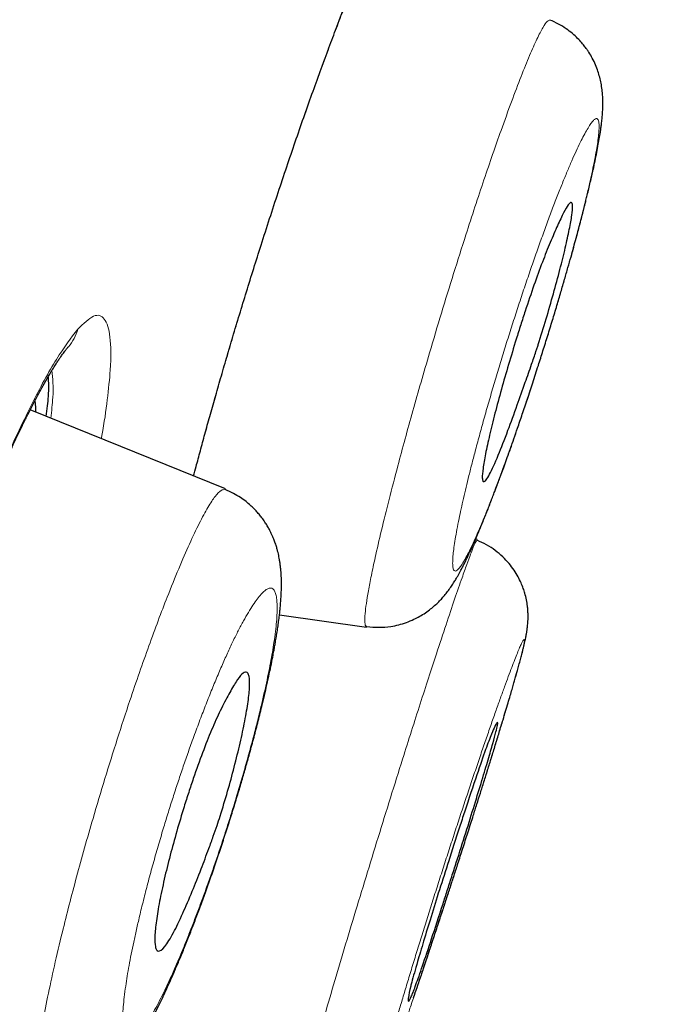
# Model space of a CAD drawing. Header units: millimetres. Extents: x 8 to 428, y 12 to 633.
# Tile 632 of 656: x 405.48 to 409.41, y 542.82 to 548.88. Entities that reach past the tile are written whole.
import ezdxf

# ---------------------------------------------------------------- set-up
doc = ezdxf.new("R2010")
doc.units = ezdxf.units.MM

msp = doc.modelspace()

# ---------------------------------------------------------------- linework, layer by layer
at = {"color": 7, "linetype": 'Continuous', "lineweight": 30}
for p, q in [((406.7448, 545.9888), (405.5408, 546.4752)), ((408.295, 545.6771), (408.285, 545.6811)), ((408.295, 545.6771), (408.285, 545.6811)), ((407.0763, 545.2138), (407.6134, 545.1383))]:
    msp.add_line(p, q, dxfattribs=at)
at = {"color": 8, "linetype": 'Continuous', "lineweight": 0}
msp.add_arc((405.5708, 547.0437), 0.2728, 318.9749, 345.097, dxfattribs=at)
at = {"color": 7, "linetype": 'Continuous', "lineweight": 30}
for points, knots in [([(420.0143, 629.605), (420.0135, 629.6026), (420.0118, 629.5977), (419.9709, 629.469), (419.8775, 629.1474), (419.7217, 628.5799), (419.4964, 627.7522), (419.1985, 626.6706), (418.8245, 625.2999), (418.4108, 623.7794), (417.9767, 622.177), (417.5463, 620.5796), (417.0505, 618.7242), (416.485, 616.5797), (415.861, 614.1638), (415.1535, 611.4), (414.3718, 608.3235), (413.5264, 604.979), (412.6735, 601.595), (411.8176, 598.1974), (410.6798, 593.6743), (409.2516, 588.0183), (407.5364, 581.2404), (405.8196, 574.4916), (404.1039, 567.7616), (402.4119, 561.181), (400.7487, 554.7281), (399.1155, 548.4035), (397.707, 542.9442), (396.5243, 538.3599), (395.5675, 534.6468), (394.6152, 530.9454), (394.0005, 528.5446), (393.6916, 527.3385)], [0, 0, 0, 0, 0.030104, 0.061035, 0.09217, 0.123409, 0.154679, 0.185995, 0.217455, 0.249147, 0.270468, 0.291994, 0.313775, 0.335843, 0.357877, 0.379688, 0.405541, 0.431088, 0.456365, 0.481427, 0.506312, 0.555772, 0.604988, 0.653967, 0.702726, 0.751547, 0.797345, 0.843352, 0.889543, 0.91688, 0.944369, 0.972053, 1, 1, 1, 1]), ([(421.3749, 627.6784), (421.3742, 627.6754), (421.3726, 627.6691), (421.3344, 627.5379), (421.2451, 627.214), (421.1055, 626.6851), (420.9237, 625.9951), (420.7116, 625.1986), (420.4537, 624.2312), (420.147, 623.0747), (419.8031, 621.7801), (419.4259, 620.3572), (419.0212, 618.8254), (418.5979, 617.2161), (418.1697, 615.5695), (417.7521, 613.9425), (417.3069, 612.1961), (416.7872, 610.152), (416.1906, 607.8004), (415.5185, 605.149), (414.8321, 602.4406), (414.1356, 599.6965), (413.4321, 596.9301), (412.4894, 593.2246), (411.2999, 588.5722), (409.865, 582.9758), (408.4243, 577.3788), (406.9794, 571.7865), (405.5324, 566.1975), (404.1546, 560.907), (402.8521, 555.9116), (401.6245, 551.2139), (400.3974, 546.5215), (399.3255, 542.4223), (398.4087, 538.9182), (397.647, 536.0043), (396.8922, 533.114), (396.1463, 530.251), (395.6649, 528.3911), (395.4239, 527.4603)], [0, 0, 0, 0, 0.027802, 0.059104, 0.090443, 0.121803, 0.146902, 0.172005, 0.197113, 0.222239, 0.247392, 0.268376, 0.289385, 0.31042, 0.326215, 0.342014, 0.357809, 0.373592, 0.394608, 0.4156, 0.436565, 0.457508, 0.478426, 0.499323, 0.541077, 0.582794, 0.624472, 0.666101, 0.707702, 0.749322, 0.784323, 0.819351, 0.854402, 0.889475, 0.911535, 0.933614, 0.955715, 0.977839, 1, 1, 1, 1]), ([(399.1003, 541.1594), (399.1007, 541.1608), (399.1268, 541.2613), (399.1786, 541.4604), (399.2555, 541.7557), (399.3317, 542.0487), (399.4074, 542.3393), (399.4823, 542.6274), (399.5562, 542.9113), (399.6255, 543.1778), (399.6899, 543.4255), (399.7495, 543.6546), (399.8073, 543.8769), (399.8634, 544.0925), (399.9188, 544.3052), (399.9748, 544.52), (400.0324, 544.7414), (400.0932, 544.9745), (400.157, 545.2195), (400.2241, 545.4768), (400.2934, 545.7426), (400.3643, 546.0146), (400.4359, 546.2891), (400.5293, 546.6472), (400.6438, 547.0861), (400.7788, 547.6037), (400.9122, 548.1148), (401.0445, 548.6222), (401.2191, 549.2911), (401.4362, 550.1232), (401.7125, 551.1817), (402.0053, 552.304), (402.3148, 553.49), (402.6316, 554.7047), (402.9558, 555.948), (403.2873, 557.2199), (403.6187, 558.4921), (403.9499, 559.7645), (404.3195, 561.1854), (404.7275, 562.7546), (405.1735, 564.4721), (405.6189, 566.1897), (406.0634, 567.9076), (406.5068, 569.6259), (406.9178, 571.2216), (407.2967, 572.6947), (407.6436, 574.0451), (407.9903, 575.3956), (408.3368, 576.7461), (408.683, 578.0965), (409.0126, 579.3826), (409.3254, 580.6043), (409.6215, 581.7615), (409.9174, 582.9186), (410.213, 584.0753), (410.5083, 585.2316), (410.8034, 586.3875), (411.0845, 587.4893), (411.267, 588.2053), (411.3515, 588.5366)], [0, 0, 0, 0, 0.0000887, 0.0064328, 0.0127225, 0.0189577, 0.0251385, 0.0312647, 0.0373286, 0.043232, 0.0482416, 0.0531056, 0.0578242, 0.0623972, 0.0668392, 0.0713722, 0.0760709, 0.0809354, 0.0862094, 0.0916658, 0.0973046, 0.1031208, 0.1089617, 0.1147568, 0.1258902, 0.1368501, 0.1476365, 0.1583443, 0.1690523, 0.1900857, 0.2111191, 0.2361588, 0.2611987, 0.2862382, 0.3130668, 0.3398952, 0.3667252, 0.3935575, 0.4203892, 0.4565978, 0.492802, 0.5290059, 0.5652103, 0.6014165, 0.6376228, 0.6660707, 0.6945185, 0.7229664, 0.7514147, 0.7798636, 0.8083129, 0.8326979, 0.857083, 0.8814681, 0.9058532, 0.9302382, 0.9546235, 0.9790085, 1, 1, 1, 1]), ([(406.5477, 546.0684), (406.5528, 546.0877), (406.5662, 546.1386), (406.5893, 546.2247), (406.6174, 546.3277), (406.6475, 546.4364), (406.6798, 546.5507), (406.7142, 546.6707), (406.7508, 546.7962), (406.7895, 546.927), (406.8304, 547.063), (406.8733, 547.2034), (406.9177, 547.3461), (406.9653, 547.4967), (407.0156, 547.6532), (407.0685, 547.8147), (407.1212, 547.9727), (407.1736, 548.1266), (407.2255, 548.2759), (407.2766, 548.4202), (407.3266, 548.5586), (407.3751, 548.6902), (407.4216, 548.814), (407.466, 548.9298), (407.5083, 549.0376), (407.5452, 549.1298), (407.5777, 549.2095), (407.6071, 549.28), (407.6368, 549.3499), (407.6622, 549.4085), (407.6835, 549.4563), (407.7007, 549.4943), (407.7182, 549.5324), (407.7364, 549.5711), (407.7554, 549.6106), (407.7753, 549.6508), (407.7882, 549.6753), (407.7948, 549.688)], [0, 0, 0, 0, 0.014834, 0.039257, 0.064666, 0.091064, 0.118455, 0.146841, 0.176225, 0.206609, 0.237994, 0.270378, 0.30345, 0.336308, 0.374305, 0.411945, 0.449241, 0.48621, 0.522859, 0.559164, 0.595126, 0.630418, 0.664903, 0.698574, 0.731422, 0.763438, 0.787191, 0.811983, 0.83795, 0.865088, 0.881122, 0.897537, 0.914427, 0.932919, 0.953345, 0.975704, 1, 1, 1, 1]), ([(407.6138, 545.1417), (407.6383, 545.1392), (407.6875, 545.1344), (407.7537, 545.14), (407.8106, 545.1514), (407.8589, 545.166), (407.9025, 545.1841), (407.9414, 545.2044), (407.9757, 545.2258), (408.0065, 545.2484), (408.0338, 545.2714), (408.0573, 545.2937), (408.0792, 545.317), (408.0985, 545.3397), (408.1178, 545.3646), (408.1363, 545.3908), (408.1523, 545.4155), (408.1656, 545.4375), (408.1762, 545.4559), (408.1854, 545.4724), (408.195, 545.4901), (408.206, 545.5112), (408.2182, 545.5354), (408.2302, 545.5602), (408.2408, 545.5825), (408.25, 545.6024), (408.2589, 545.622), (408.2683, 545.643), (408.281, 545.6717), (408.2973, 545.7096), (408.3177, 545.7583), (408.3366, 545.8047), (408.3536, 545.847), (408.3678, 545.8831), (408.3814, 545.9183), (408.3938, 545.9505), (408.4042, 545.9778), (408.4125, 545.9999), (408.419, 546.0173), (408.4248, 546.0327), (408.4309, 546.0491), (408.438, 546.0685), (408.4483, 546.0964), (408.4622, 546.1345), (408.4799, 546.1839), (408.4996, 546.2392), (408.5206, 546.299), (408.5448, 546.3691), (408.5725, 546.4504), (408.6038, 546.5439), (408.6368, 546.6442), (408.6689, 546.7435), (408.6998, 546.8405), (408.7289, 546.9335), (408.7574, 547.0265), (408.7846, 547.1164), (408.8095, 547.2006), (408.8323, 547.2788), (408.853, 547.351), (408.8716, 547.417), (408.8882, 547.477), (408.9041, 547.5351), (408.9189, 547.5903), (408.9323, 547.6414), (408.9433, 547.6838), (408.9514, 547.7157), (408.9581, 547.7424), (408.9647, 547.7687), (408.9726, 547.801), (408.9816, 547.8382), (408.991, 547.8777), (409.0001, 547.9171), (409.01, 547.9615), (409.0204, 548.0097), (409.031, 548.0617), (409.0402, 548.1103), (409.0479, 548.1545), (409.0534, 548.1898), (409.0574, 548.2189), (409.0607, 548.2457), (409.0638, 548.2753), (409.0662, 548.3051), (409.0677, 548.3337), (409.0681, 548.3567), (409.0681, 548.3756), (409.0677, 548.3908), (409.067, 548.4062), (409.0657, 548.4249), (409.0629, 548.4523), (409.0578, 548.4855), (409.0494, 548.5234), (409.038, 548.5617), (409.0232, 548.6008), (409.0046, 548.6399), (408.9868, 548.6704), (408.9711, 548.694), (408.9568, 548.7137), (408.9373, 548.7377), (408.9118, 548.7652), (408.8798, 548.7947), (408.8407, 548.8246), (408.7946, 548.8534), (408.7602, 548.8686), (408.7423, 548.8765)], [0, 0, 0, 0, 0.014018, 0.028172, 0.037611, 0.046994, 0.056694, 0.064558, 0.072933, 0.081082, 0.088069, 0.096315, 0.103859, 0.111825, 0.120556, 0.13032, 0.140544, 0.149651, 0.156254, 0.162587, 0.169278, 0.1775, 0.187469, 0.196974, 0.204622, 0.211135, 0.217773, 0.224686, 0.232104, 0.245541, 0.259952, 0.275174, 0.284523, 0.294153, 0.303451, 0.311392, 0.318085, 0.323357, 0.327213, 0.330409, 0.334237, 0.338718, 0.343852, 0.353361, 0.364439, 0.376346, 0.388902, 0.402109, 0.419536, 0.437986, 0.457463, 0.47797, 0.495122, 0.512942, 0.531058, 0.548315, 0.564637, 0.580029, 0.594459, 0.607889, 0.620327, 0.63178, 0.644718, 0.656104, 0.665706, 0.673468, 0.678168, 0.68436, 0.692047, 0.701232, 0.711557, 0.721762, 0.73174, 0.74693, 0.761942, 0.777205, 0.791396, 0.804417, 0.812542, 0.821317, 0.832105, 0.843326, 0.853054, 0.861395, 0.866359, 0.871021, 0.875429, 0.880366, 0.886424, 0.896798, 0.905684, 0.913834, 0.922625, 0.931927, 0.940316, 0.943672, 0.94827, 0.954112, 0.961166, 0.969379, 0.978668, 0.988923, 1, 1, 1, 1]), ([(408.5345, 546.9118), (408.5438, 546.941), (408.562, 546.999), (408.5988, 547.1117), (408.6437, 547.2446), (408.6954, 547.387), (408.7448, 547.5108), (408.7899, 547.6142), (408.8274, 547.6938), (408.8562, 547.7436), (408.8754, 547.7591), (408.883, 547.7368), (408.8787, 547.6795), (408.8634, 547.5918), (408.8383, 547.4779), (408.8047, 547.3426), (408.7646, 547.1938), (408.7196, 547.0371), (408.6871, 546.9302), (408.6704, 546.8773), (408.6704, 546.8772), (408.6704, 546.8771), (408.6703, 546.8769), (408.6702, 546.8765), (408.67, 546.8757), (408.6695, 546.8744), (408.6686, 546.8716), (408.6668, 546.866), (408.6626, 546.8534), (408.6501, 546.8164), (408.6254, 546.7449), (408.5865, 546.6334), (408.5366, 546.4933), (408.479, 546.3357), (408.419, 546.1815), (408.3757, 546.0852), (408.3481, 546.0403), (408.3356, 546.0315), (408.3294, 546.0365), (408.3267, 546.0444), (408.3247, 546.0643), (408.3282, 546.1103), (408.3436, 546.2), (408.3688, 546.3156), (408.4023, 546.4516), (408.4542, 546.6465), (408.5026, 546.8065), (408.5345, 546.9118)], [0, 0, 0, 0, 0.016284, 0.032256, 0.063798, 0.09444, 0.124432, 0.155574, 0.18672, 0.217832, 0.248887, 0.282158, 0.314774, 0.346894, 0.37843, 0.409348, 0.439863, 0.469678, 0.499128, 0.499143, 0.499154, 0.499174, 0.49921, 0.499275, 0.499395, 0.499618, 0.500048, 0.500914, 0.502774, 0.507095, 0.521696, 0.54311, 0.571059, 0.605777, 0.646983, 0.694864, 0.721393, 0.749517, 0.760996, 0.772325, 0.783535, 0.816798, 0.849144, 0.880864, 0.91171, 0.941902, 1, 1, 1, 1]), ([(404.7795, 544.5178), (404.7922, 544.5577), (404.821, 544.6482), (404.8668, 544.7873), (404.9161, 544.9337), (404.9651, 545.0754), (405.0135, 545.2121), (405.0612, 545.3435), (405.108, 545.4694), (405.1475, 545.5729), (405.1798, 545.6558), (405.2051, 545.7199), (405.23, 545.782), (405.2544, 545.842), (405.2779, 545.8989), (405.2999, 545.9513), (405.3191, 545.9964), (405.3355, 546.0346), (405.3494, 546.0666), (405.3616, 546.0945), (405.3721, 546.1183), (405.381, 546.1384), (405.3883, 546.1547), (405.3942, 546.1678), (405.3994, 546.1794), (405.4053, 546.1923), (405.4127, 546.2088), (405.4236, 546.2325), (405.4374, 546.2625), (405.4534, 546.2967), (405.4695, 546.3306), (405.4852, 546.3633), (405.5005, 546.3948), (405.5154, 546.4251), (405.5364, 546.4671), (405.5636, 546.5201), (405.5966, 546.5823), (405.6295, 546.6418), (405.6572, 546.6895), (405.6797, 546.7266), (405.6962, 546.753), (405.7106, 546.7752), (405.7213, 546.7912), (405.7297, 546.8034), (405.7373, 546.814), (405.746, 546.8261), (405.7557, 546.839), (405.7662, 546.8525), (405.773, 546.8604), (405.7766, 546.8647)], [0, 0, 0, 0, 0.035944, 0.081487, 0.126138, 0.169889, 0.212732, 0.254666, 0.295688, 0.335802, 0.358321, 0.380544, 0.402469, 0.424099, 0.445371, 0.465141, 0.482995, 0.497047, 0.509633, 0.520752, 0.530404, 0.538589, 0.545307, 0.550557, 0.555004, 0.559963, 0.566979, 0.576052, 0.590699, 0.606439, 0.621975, 0.637304, 0.652428, 0.667346, 0.682057, 0.716102, 0.751278, 0.787722, 0.825802, 0.847918, 0.869178, 0.888371, 0.905504, 0.914903, 0.926843, 0.941334, 0.958365, 0.977924, 1, 1, 1, 1]), ([(405.6401, 546.4351), (405.6456, 546.4788), (405.6587, 546.5833), (405.6551, 546.6455), (405.6529, 546.6817)], [0, 0, 0, 0, 0.418367, 1, 1, 1, 1]), ([(405.5691, 546.5301), (405.5692, 546.5295), (405.572, 546.5167), (405.5739, 546.4942), (405.5745, 546.4688), (405.5746, 546.4616)], [0, 0, 0, 0, 0.036016, 0.725417, 1, 1, 1, 1]), ([(405.6081, 542.2507), (405.6276, 542.2486), (405.6642, 542.2446), (405.7161, 542.246), (405.757, 542.2505), (405.7878, 542.256), (405.8096, 542.261), (405.8269, 542.2656), (405.8448, 542.271), (405.8656, 542.278), (405.8909, 542.2879), (405.9175, 542.3), (405.9438, 542.3136), (405.9687, 542.3283), (405.9898, 542.3421), (406.0066, 542.3541), (406.0207, 542.3647), (406.0352, 542.3764), (406.0539, 542.3924), (406.0743, 542.4114), (406.0942, 542.4316), (406.1123, 542.4514), (406.1302, 542.4724), (406.1471, 542.4935), (406.1628, 542.5144), (406.1766, 542.5336), (406.1879, 542.55), (406.1974, 542.5644), (406.2059, 542.5774), (406.2152, 542.592), (406.2254, 542.6086), (406.2356, 542.6256), (406.2477, 542.6462), (406.2615, 542.6703), (406.2782, 542.7007), (406.2959, 542.7339), (406.3143, 542.7696), (406.3348, 542.8107), (406.3564, 542.8554), (406.3774, 542.9002), (406.3963, 542.9418), (406.4154, 542.9846), (406.4382, 543.0371), (406.4653, 543.1011), (406.4967, 543.1779), (406.5286, 543.2582), (406.5604, 543.3413), (406.5921, 543.4261), (406.6251, 543.5169), (406.6592, 543.6132), (406.6933, 543.7126), (406.7265, 543.8122), (406.7581, 543.9094), (406.7879, 544.0038), (406.8159, 544.095), (406.8421, 544.1826), (406.8664, 544.2665), (406.8914, 544.355), (406.9169, 544.4488), (406.9431, 544.5493), (406.9653, 544.6384), (406.9839, 544.7167), (406.9994, 544.7843), (407.0137, 544.8499), (407.0263, 544.9106), (407.0358, 544.959), (407.0427, 544.996), (407.048, 545.025), (407.0534, 545.0557), (407.0591, 545.0903), (407.0648, 545.127), (407.0701, 545.1642), (407.0747, 545.1992), (407.0784, 545.231), (407.0813, 545.2598), (407.084, 545.29), (407.0863, 545.3222), (407.0879, 545.3545), (407.0887, 545.3858), (407.0888, 545.4175), (407.0878, 545.4509), (407.0858, 545.4813), (407.0831, 545.5085), (407.0803, 545.531), (407.077, 545.5515), (407.0735, 545.5706), (407.0697, 545.5883), (407.0651, 545.6071), (407.0591, 545.6293), (407.0513, 545.6537), (407.0426, 545.6773), (407.0342, 545.6974), (407.026, 545.7155), (407.0165, 545.7346), (407.0048, 545.7559), (406.9902, 545.7799), (406.9736, 545.8039), (406.9558, 545.8271), (406.9375, 545.8484), (406.9185, 545.8685), (406.8963, 545.8895), (406.869, 545.9125), (406.8342, 545.9375), (406.7916, 545.9632), (406.7595, 545.9773), (406.7425, 545.9848)], [0, 0, 0, 0, 0.011715, 0.02198, 0.030651, 0.036048, 0.040462, 0.043879, 0.046772, 0.051847, 0.05749, 0.063733, 0.070604, 0.077099, 0.083004, 0.087477, 0.091043, 0.095632, 0.101424, 0.109637, 0.116648, 0.12439, 0.13209, 0.140665, 0.148543, 0.155634, 0.162505, 0.166922, 0.171562, 0.176937, 0.183055, 0.189504, 0.194938, 0.204464, 0.214447, 0.225288, 0.237012, 0.248643, 0.262582, 0.274622, 0.285027, 0.296095, 0.307989, 0.324763, 0.342634, 0.361563, 0.378541, 0.396301, 0.41485, 0.434189, 0.454055, 0.473397, 0.492111, 0.510201, 0.527675, 0.544539, 0.560804, 0.576478, 0.596508, 0.616764, 0.63776, 0.652297, 0.667182, 0.68242, 0.696963, 0.709916, 0.717534, 0.724468, 0.731919, 0.741063, 0.751356, 0.761283, 0.771592, 0.780843, 0.788684, 0.796967, 0.807491, 0.817536, 0.82661, 0.836436, 0.846669, 0.857161, 0.863741, 0.870569, 0.876577, 0.881484, 0.886449, 0.891018, 0.896527, 0.903264, 0.909459, 0.914529, 0.918606, 0.922963, 0.928379, 0.934225, 0.940815, 0.947006, 0.952602, 0.958057, 0.963705, 0.970714, 0.979173, 0.98898, 1, 1, 1, 1]), ([(407.9027, 542.8562), (407.9096, 542.8767), (407.9234, 542.9172), (407.9446, 542.9801), (407.969, 543.0528), (407.9963, 543.1347), (408.0262, 543.225), (408.0548, 543.3117), (408.0819, 543.3943), (408.1074, 543.4722), (408.1316, 543.5467), (408.1552, 543.6193), (408.1812, 543.6997), (408.2096, 543.7879), (408.2402, 543.8833), (408.2677, 543.9698), (408.2922, 544.0472), (408.3141, 544.1167), (408.3363, 544.1872), (408.359, 544.2601), (408.3824, 544.3355), (408.4062, 544.4127), (408.4301, 544.4911), (408.4512, 544.5606), (408.4692, 544.6208), (408.4839, 544.6702), (408.4971, 544.7149), (408.5084, 544.7534), (408.5178, 544.786), (408.5251, 544.8114), (408.5306, 544.8309), (408.5348, 544.8455), (408.5385, 544.8586), (408.5424, 544.8725), (408.5466, 544.8878), (408.5513, 544.9047), (408.5559, 544.9217), (408.5604, 544.9387), (408.5646, 544.9545), (408.5685, 544.9695), (408.5724, 544.9845), (408.5765, 545.001), (408.581, 545.0194), (408.5855, 545.0383), (408.5894, 545.0559), (408.5926, 545.0711), (408.5951, 545.0839), (408.5972, 545.0952), (408.5989, 545.105), (408.6003, 545.114), (408.6016, 545.1227), (408.6028, 545.1319), (408.6042, 545.1437), (408.6057, 545.1583), (408.6068, 545.1744), (408.6076, 545.1936), (408.6076, 545.2165), (408.6064, 545.2412), (408.6036, 545.2708), (408.598, 545.306), (408.589, 545.3429), (408.5777, 545.3779), (408.5642, 545.4119), (408.5457, 545.4495), (408.5212, 545.4897), (408.4899, 545.5313), (408.4514, 545.5725), (408.4053, 545.6112), (408.3524, 545.6463), (408.3131, 545.6639), (408.2931, 545.6729)], [0, 0, 0, 0, 0.0210176, 0.0416573, 0.0615789, 0.0901013, 0.1169993, 0.1422727, 0.1659178, 0.1879299, 0.2084628, 0.2287144, 0.2489344, 0.2758476, 0.3027199, 0.3295681, 0.3497046, 0.369849, 0.3907399, 0.4129863, 0.4365917, 0.4615605, 0.4878976, 0.515608, 0.5348498, 0.5544641, 0.5725912, 0.5888455, 0.6032292, 0.6157436, 0.6239297, 0.6310567, 0.6371241, 0.6435765, 0.6523108, 0.6607851, 0.670659, 0.6806503, 0.6900319, 0.6988047, 0.7079159, 0.7180067, 0.7300037, 0.7438526, 0.7569624, 0.7680535, 0.7771158, 0.7845016, 0.7906434, 0.7962962, 0.8014626, 0.8062372, 0.8120058, 0.8179797, 0.8250572, 0.8325126, 0.8399198, 0.847411, 0.8549247, 0.8662859, 0.8778398, 0.8863061, 0.8961886, 0.9074794, 0.9201423, 0.9341052, 0.9492539, 0.9654287, 0.9824249, 1, 1, 1, 1]), ([(406.4888, 544.0319), (406.4982, 544.0614), (406.5168, 544.1198), (406.5548, 544.2329), (406.6021, 544.3656), (406.6578, 544.5065), (406.7131, 544.628), (406.7653, 544.7288), (406.8103, 544.8061), (406.8469, 544.8537), (406.87, 544.865), (406.8832, 544.8545), (406.8919, 544.8306), (406.8944, 544.7779), (406.885, 544.6837), (406.8648, 544.5646), (406.8354, 544.4267), (406.7879, 544.2335), (406.7378, 544.0562), (406.6911, 543.9138), (406.6679, 543.847), (406.6351, 543.7561), (406.5912, 543.6401), (406.5366, 543.503), (406.4778, 543.3659), (406.4197, 543.2451), (406.367, 543.1592), (406.3345, 543.1366), (406.3183, 543.1495), (406.3093, 543.1744), (406.3069, 543.2281), (406.3161, 543.3236), (406.3363, 543.4438), (406.3656, 543.582), (406.4121, 543.775), (406.4584, 543.9304), (406.4888, 544.0319)], [0, 0, 0, 0, 0.016405, 0.032462, 0.064076, 0.094663, 0.124487, 0.155638, 0.186793, 0.217918, 0.248983, 0.266542, 0.283947, 0.317738, 0.350512, 0.382296, 0.41294, 0.442758, 0.499054, 0.50973, 0.522249, 0.536709, 0.561826, 0.591093, 0.624418, 0.662024, 0.703728, 0.749476, 0.767367, 0.78485, 0.81908, 0.852001, 0.883874, 0.914549, 0.944134, 1, 1, 1, 1]), ([(408.1186, 543.6989), (408.1301, 543.7346), (408.1526, 543.8044), (408.1853, 543.9052), (408.2335, 544.053), (408.2904, 544.2247), (408.3451, 544.382), (408.3808, 544.4773), (408.402, 544.5262), (408.4129, 544.5453), (408.4175, 544.5497), (408.4193, 544.55), (408.4199, 544.5499), (408.4202, 544.5495), (408.4207, 544.5478), (408.4205, 544.5433), (408.4183, 544.5294), (408.41, 544.4937), (408.3913, 544.4247), (408.3624, 544.3242), (408.3241, 544.1954), (408.2774, 544.0423), (408.224, 543.8709), (408.1761, 543.7203), (408.1376, 543.6012), (408.1102, 543.5163), (408.0676, 543.3843), (408.0136, 543.2183), (407.9571, 543.0492), (407.9162, 542.9326), (407.8891, 542.8631), (407.8738, 542.8324), (407.8682, 542.8325), (407.87, 542.8589), (407.8786, 542.9032), (407.8931, 542.9594), (407.9066, 543.0077), (407.93, 543.0895), (407.9638, 543.2032), (408.0092, 543.3527), (408.0614, 543.5204), (408.0993, 543.6387), (408.1186, 543.6989)], [0, 0, 0, 0, 0.0199725, 0.039009, 0.0573735, 0.107125, 0.1493491, 0.1842041, 0.2114872, 0.2314527, 0.2438, 0.2481693, 0.2486954, 0.2535932, 0.2585277, 0.2663682, 0.2805807, 0.3062599, 0.3363568, 0.3670926, 0.398831, 0.4313576, 0.4646825, 0.4989689, 0.5152653, 0.5312391, 0.5469398, 0.5913497, 0.6322346, 0.6698492, 0.7040167, 0.7345983, 0.7619035, 0.7856262, 0.8228616, 0.8321686, 0.8517429, 0.8718114, 0.9023738, 0.9340251, 0.9664785, 1, 1, 1, 1])]:
    msp.add_open_spline(points, degree=3, knots=knots, dxfattribs=at)
at = {"color": 8, "linetype": 'Continuous', "lineweight": 0}
for points, knots in [([(381.4895, 530.1397), (381.833, 531.3434), (382.5202, 533.751), (383.5698, 537.4922), (384.6264, 541.2771), (385.6881, 545.0975), (386.754, 548.9366), (388.0003, 553.43), (389.4283, 558.5772), (391.0388, 564.3713), (392.6532, 570.1646), (394.2824, 575.9536), (395.9228, 581.7394), (397.5679, 587.5214), (399.2165, 593.2926), (400.5895, 598.0828), (401.681, 601.8894), (402.4925, 604.7242), (403.2918, 607.5277), (404.0729, 610.2822), (404.83, 612.9655), (405.5449, 615.5371), (406.2161, 617.9765), (406.6002, 619.4199), (406.7923, 620.1416)], [0, 0, 0, 0, 0.041658, 0.083322, 0.12499, 0.166658, 0.208327, 0.249998, 0.312501, 0.37501, 0.437516, 0.500023, 0.56253, 0.625037, 0.687542, 0.750042, 0.781293, 0.812545, 0.843795, 0.875043, 0.906288, 0.937529, 0.968766, 1, 1, 1, 1]), ([(412.1834, 590.7719), (412.0105, 590.0848), (411.6648, 588.7109), (411.1446, 586.6467), (410.6232, 584.5817), (410.1006, 582.5156), (409.5768, 580.4487), (409.0515, 578.3814), (408.4591, 576.0553), (407.7986, 573.4707), (407.0691, 570.6281), (406.3365, 567.7865), (405.6494, 565.1352), (405.009, 562.6741), (404.4163, 560.403), (403.8223, 558.1328), (403.2274, 555.8638), (402.6746, 553.758), (402.1643, 551.8154), (401.6966, 550.0358), (401.2293, 548.2573), (400.7623, 546.4799), (400.4519, 545.297), (400.2966, 544.7054)], [0, 0, 0, 0, 0.0448373, 0.0896458, 0.1344389, 0.1792261, 0.224014, 0.2688065, 0.313605, 0.3752117, 0.4368231, 0.49843, 0.5600338, 0.6093172, 0.6585956, 0.7078659, 0.7571275, 0.8063826, 0.8450823, 0.8837863, 0.9225011, 0.9612354, 1, 1, 1, 1]), ([(399.0884, 541.1519), (399.139, 541.347), (399.5063, 542.7618), (400.2996, 545.8062), (401.4681, 550.2883), (402.7462, 555.1882), (404.1824, 560.7048), (405.7735, 566.8269), (407.5049, 573.5497), (409.2283, 580.2686), (410.5098, 585.275), (411.2105, 588.0244), (411.3432, 588.545)], [0, 0, 0, 0, 0.012509, 0.09071, 0.193605, 0.297023, 0.40082, 0.542444, 0.684006, 0.825509, 0.966962, 1, 1, 1, 1]), ([(406.5466, 546.0689), (406.5894, 546.2277), (406.6778, 546.5561), (406.8383, 547.0976), (407.0126, 547.6526), (407.1932, 548.1925), (407.3717, 548.6911), (407.5397, 549.1273), (407.6935, 549.4953), (407.7747, 549.6586), (407.8153, 549.7403)], [0, 0, 0, 0, 0.118112, 0.244182, 0.370018, 0.495683, 0.621403, 0.747365, 0.873556, 1, 1, 1, 1]), ([(407.6142, 545.1441), (407.6131, 545.1436), (407.6059, 545.14), (407.6018, 545.1639), (407.6024, 545.2123), (407.6106, 545.2808), (407.6233, 545.3589), (407.6416, 545.4538), (407.6677, 545.5763), (407.7035, 545.7309), (407.7504, 545.9208), (407.7999, 546.1115), (407.8495, 546.2956), (407.8973, 546.4681), (407.9479, 546.6461), (408.0067, 546.8478), (408.0738, 547.0723), (408.1489, 547.3162), (408.2182, 547.5352), (408.2807, 547.7276), (408.336, 547.8938), (408.3898, 548.0511), (408.447, 548.2141), (408.5063, 548.3772), (408.5654, 548.5321), (408.618, 548.6616), (408.6632, 548.7636), (408.6998, 548.8346), (408.7271, 548.8746), (408.7374, 548.8753), (408.7424, 548.8756)], [0, 0, 0, 0, 0.007873, 0.049354, 0.090867, 0.122001, 0.153122, 0.184221, 0.215305, 0.256749, 0.2982, 0.339625, 0.370671, 0.401695, 0.432708, 0.463739, 0.505154, 0.54662, 0.588103, 0.619222, 0.650344, 0.681466, 0.712595, 0.754112, 0.795616, 0.837026, 0.878261, 0.919348, 0.960679, 1, 1, 1, 1]), ([(408.7486, 547.0019), (408.7597, 547.0383), (408.7817, 547.1108), (408.8133, 547.2178), (408.8436, 547.3228), (408.8726, 547.4257), (408.8999, 547.5256), (408.9254, 547.6215), (408.9487, 547.712), (408.9696, 547.7969), (408.9881, 547.876), (409.0042, 547.9488), (409.0176, 548.0151), (409.0285, 548.0742), (409.0366, 548.1262), (409.0421, 548.1708), (409.0449, 548.2074), (409.0448, 548.2361), (409.042, 548.2563), (409.0364, 548.2681), (409.0279, 548.2712), (409.0167, 548.2652), (409.0027, 548.2505), (408.9862, 548.2273), (408.9673, 548.1961), (408.9461, 548.1572), (408.9228, 548.1104), (408.8974, 548.0562), (408.8702, 547.9948), (408.8414, 547.9269), (408.8111, 547.8524), (408.7794, 547.7715), (408.7465, 547.685), (408.7126, 547.5937), (408.6781, 547.498), (408.6429, 547.398), (408.6072, 547.2943), (408.5714, 547.1881), (408.536, 547.0804), (408.5011, 546.9719), (408.4667, 546.8626), (408.4332, 546.7534), (408.4006, 546.6445), (408.3691, 546.537), (408.339, 546.4313), (408.3105, 546.3284), (408.2851, 546.2342), (408.2628, 546.1486), (408.2433, 546.0716), (408.2254, 545.9987), (408.2093, 545.93), (408.1948, 545.8654), (408.1812, 545.8011), (408.1689, 545.7384), (408.1584, 545.6791), (408.1506, 545.6272), (408.1455, 545.5826), (408.1429, 545.5457), (408.143, 545.5166), (408.1459, 545.4963), (408.1515, 545.4846), (408.1599, 545.4818), (408.1709, 545.4875), (408.1845, 545.5018), (408.2007, 545.5248), (408.2192, 545.556), (408.2399, 545.595), (408.2627, 545.6417), (408.2874, 545.6957), (408.3141, 545.7571), (408.3424, 545.8254), (408.3723, 545.9003), (408.4036, 545.9812), (408.4361, 546.0679), (408.4697, 546.1599), (408.5041, 546.2563), (408.539, 546.3563), (408.5724, 546.4541), (408.6042, 546.5487), (408.6339, 546.6389), (408.6633, 546.7294), (408.6922, 546.8201), (408.7208, 546.9111), (408.7393, 546.9716), (408.7486, 547.0019)], [0, 0, 0, 0, 0.012528, 0.024982, 0.03744, 0.049979, 0.062675, 0.075284, 0.087754, 0.100163, 0.112594, 0.125128, 0.13752, 0.150012, 0.162592, 0.175094, 0.187596, 0.20008, 0.212546, 0.225092, 0.237576, 0.249982, 0.262406, 0.274931, 0.287515, 0.299991, 0.312465, 0.325185, 0.337714, 0.350131, 0.362514, 0.374945, 0.387479, 0.399921, 0.412347, 0.424832, 0.437451, 0.450084, 0.462568, 0.474984, 0.487413, 0.499936, 0.512387, 0.524921, 0.537523, 0.550038, 0.562562, 0.573152, 0.58361, 0.59398, 0.60431, 0.614648, 0.62504, 0.637541, 0.649965, 0.662388, 0.674884, 0.687529, 0.700125, 0.712587, 0.724994, 0.737426, 0.749963, 0.762347, 0.774835, 0.787418, 0.79992, 0.812417, 0.824909, 0.837374, 0.849919, 0.862404, 0.87481, 0.887237, 0.899763, 0.912345, 0.924821, 0.937298, 0.947955, 0.958467, 0.96888, 0.97924, 0.989598, 1, 1, 1, 1]), ([(405.8344, 546.9736), (405.8687, 547.0066), (405.9372, 547.0725), (406.0026, 547.0492), (406.0379, 546.9384), (406.0399, 546.7588), (406.0174, 546.5413), (405.9972, 546.3952), (405.9801, 546.3049), (405.9788, 546.2983)], [0, 0, 0, 0, 0.185944, 0.371175, 0.556394, 0.742214, 0.866353, 0.990215, 1, 1, 1, 1]), ([(404.7781, 544.5184), (404.7939, 544.5698), (404.8655, 544.802), (405.0064, 545.2068), (405.1613, 545.6235), (405.2844, 545.9273), (405.4053, 546.2096), (405.5496, 546.5161), (405.7079, 546.8073), (405.7922, 546.9182), (405.8344, 546.9736)], [0, 0, 0, 0, 0.045166, 0.204265, 0.363114, 0.442559, 0.522047, 0.681159, 0.840577, 1, 1, 1, 1]), ([(405.6682, 546.4238), (405.6732, 546.4685), (405.6875, 546.5962), (405.6794, 546.6697), (405.6742, 546.7174)], [0, 0, 0, 0, 0.350763, 1, 1, 1, 1]), ([(405.6083, 542.2538), (405.6061, 542.2532), (405.5948, 542.2506), (405.5839, 542.2768), (405.5766, 542.3281), (405.5779, 542.3988), (405.5845, 542.4788), (405.597, 542.5756), (405.6173, 542.7), (405.6472, 542.8565), (405.6886, 543.0483), (405.7339, 543.2405), (405.7805, 543.4257), (405.8262, 543.5992), (405.8755, 543.7779), (405.9335, 543.9802), (406.0007, 544.2051), (406.077, 544.4488), (406.1486, 544.6673), (406.2138, 544.8587), (406.2722, 545.0237), (406.3296, 545.1794), (406.3915, 545.3406), (406.4566, 545.5014), (406.5228, 545.6537), (406.5831, 545.7805), (406.6365, 545.8797), (406.6819, 545.948), (406.7184, 545.9857), (406.7348, 545.9847), (406.743, 545.9842)], [0, 0, 0, 0, 0.010241, 0.051546, 0.092883, 0.123892, 0.1549, 0.18589, 0.216865, 0.258162, 0.299463, 0.340742, 0.371681, 0.402603, 0.433519, 0.464456, 0.505748, 0.547088, 0.588431, 0.619428, 0.650409, 0.681381, 0.712365, 0.753696, 0.795021, 0.836256, 0.877316, 0.918227, 0.959387, 1, 1, 1, 1]), ([(407.1429, 541.9458), (407.1426, 541.9453), (407.1393, 541.9409), (407.142, 541.9622), (407.1509, 542.007), (407.1668, 542.0726), (407.1861, 542.1481), (407.2109, 542.2405), (407.2439, 542.3604), (407.2868, 542.5123), (407.3406, 542.6996), (407.4008, 542.9053), (407.4662, 543.1261), (407.5361, 543.3587), (407.6093, 543.5993), (407.6843, 543.8435), (407.76, 544.0873), (407.8288, 544.3068), (407.8901, 544.4999), (407.9436, 544.6673), (407.9949, 544.826), (408.0488, 544.9909), (408.1035, 545.1561), (408.1565, 545.3137), (408.1985, 545.4351), (408.2306, 545.5253), (408.2545, 545.59), (408.2729, 545.6364), (408.2875, 545.6691), (408.2912, 545.6712), (408.2934, 545.6723)], [0, 0, 0, 0, 0.004835, 0.046353, 0.087911, 0.119078, 0.15023, 0.18136, 0.212473, 0.253955, 0.295447, 0.336919, 0.378343, 0.419732, 0.461129, 0.502585, 0.544096, 0.585637, 0.616812, 0.648003, 0.679203, 0.710403, 0.752009, 0.793601, 0.8351, 0.866123, 0.897027, 0.927939, 0.959016, 1, 1, 1, 1]), ([(406.8104, 544.0889), (406.8213, 544.1254), (406.843, 544.1982), (406.8737, 544.3058), (406.9027, 544.4115), (406.93, 544.5153), (406.9538, 544.6106), (406.9744, 544.6972), (406.9919, 544.7746), (407.0075, 544.8481), (407.0213, 544.9177), (407.0331, 544.9834), (407.0436, 545.0487), (407.0523, 545.1124), (407.0586, 545.1728), (407.062, 545.2261), (407.0625, 545.2721), (407.0601, 545.3101), (407.0548, 545.3402), (407.0466, 545.362), (407.0356, 545.3754), (407.0217, 545.3801), (407.0051, 545.3758), (406.9858, 545.3628), (406.9639, 545.3414), (406.9398, 545.312), (406.9136, 545.2748), (406.8853, 545.2297), (406.8551, 545.1772), (406.8233, 545.1174), (406.7903, 545.051), (406.7561, 544.978), (406.7206, 544.8984), (406.6843, 544.8131), (406.6474, 544.7227), (406.6101, 544.6278), (406.5725, 544.5286), (406.5369, 544.4311), (406.5035, 544.337), (406.4728, 544.2476), (406.4427, 544.1576), (406.4133, 544.0669), (406.3847, 543.9756), (406.355, 543.8782), (406.3247, 543.7749), (406.2942, 543.6667), (406.2655, 543.5603), (406.2387, 543.4566), (406.2155, 543.3615), (406.1954, 543.275), (406.1782, 543.1971), (406.163, 543.1234), (406.1498, 543.0537), (406.1384, 542.9881), (406.1283, 542.9228), (406.1201, 542.8589), (406.1141, 542.7983), (406.111, 542.745), (406.1108, 542.6991), (406.1134, 542.6607), (406.1187, 542.6303), (406.1269, 542.6084), (406.1378, 542.5951), (406.1516, 542.5906), (406.168, 542.5947), (406.1869, 542.6073), (406.2082, 542.6285), (406.2319, 542.658), (406.2577, 542.6953), (406.2853, 542.7402), (406.3147, 542.7926), (406.3459, 542.8525), (406.3785, 542.9193), (406.4124, 542.9927), (406.4454, 543.0679), (406.4772, 543.1434), (406.5076, 543.2182), (406.5385, 543.2964), (406.5695, 543.3774), (406.6006, 543.4607), (406.6319, 543.5469), (406.6631, 543.6354), (406.6941, 543.7255), (406.7243, 543.816), (406.7538, 543.9067), (406.7826, 543.9979), (406.8011, 544.0585), (406.8104, 544.0889)], [0, 0, 0, 0, 0.012517, 0.024965, 0.037422, 0.049967, 0.062676, 0.073191, 0.083601, 0.093953, 0.104293, 0.11467, 0.12513, 0.137514, 0.150005, 0.162585, 0.175084, 0.187589, 0.200069, 0.212533, 0.225083, 0.237569, 0.249969, 0.262391, 0.274914, 0.287499, 0.299976, 0.312447, 0.325178, 0.337713, 0.350131, 0.362509, 0.374928, 0.387471, 0.399918, 0.412345, 0.424827, 0.437439, 0.447991, 0.458425, 0.468789, 0.479129, 0.489495, 0.499933, 0.512384, 0.524918, 0.537519, 0.550034, 0.562559, 0.573145, 0.5836, 0.593968, 0.604298, 0.614638, 0.625035, 0.637525, 0.649944, 0.662365, 0.674865, 0.687517, 0.700103, 0.712561, 0.724969, 0.737405, 0.749948, 0.76234, 0.774824, 0.7874, 0.799903, 0.812403, 0.824896, 0.837359, 0.849912, 0.862403, 0.874798, 0.885152, 0.895563, 0.906075, 0.916506, 0.926898, 0.937294, 0.947965, 0.958485, 0.9689, 0.979258, 0.989608, 1, 1, 1, 1]), ([(408.2205, 543.8215), (408.232, 543.8577), (408.2551, 543.9298), (408.2887, 544.036), (408.3214, 544.14), (408.3532, 544.2417), (408.3838, 544.3403), (408.4129, 544.4349), (408.44, 544.524), (408.4651, 544.6073), (408.4881, 544.6849), (408.5089, 544.7561), (408.5274, 544.8207), (408.5434, 544.8781), (408.557, 544.9284), (408.568, 544.9712), (408.5759, 545.0042), (408.5812, 545.0289), (408.5841, 545.0462), (408.5851, 545.0573), (408.5841, 545.0623), (408.581, 545.0612), (408.5756, 545.0534), (408.5675, 545.0377), (408.5561, 545.0127), (408.5422, 544.9796), (408.5259, 544.9389), (408.5071, 544.8904), (408.486, 544.8346), (408.4628, 544.7716), (408.4377, 544.7022), (408.4107, 544.6264), (408.3818, 544.5442), (408.3515, 544.4567), (408.3198, 544.3645), (408.287, 544.2681), (408.2532, 544.1676), (408.2184, 544.0636), (408.1832, 543.9572), (408.1479, 543.8496), (408.1127, 543.7413), (408.0776, 543.6325), (408.0428, 543.5237), (408.0085, 543.4156), (407.975, 543.3089), (407.9424, 543.2043), (407.911, 543.1025), (407.881, 543.004), (407.8524, 542.9094), (407.8257, 542.8199), (407.8011, 542.7363), (407.7786, 542.6588), (407.7583, 542.5875), (407.7403, 542.5228), (407.7247, 542.4652), (407.7116, 542.415), (407.701, 542.3722), (407.6929, 542.3371), (407.6874, 542.3099), (407.6846, 542.2914), (407.6847, 542.2816), (407.6876, 542.2807), (407.6932, 542.2883), (407.7015, 542.3045), (407.7125, 542.3294), (407.7261, 542.3624), (407.742, 542.4033), (407.7594, 542.4492), (407.7775, 542.4985), (407.796, 542.5496), (407.8159, 542.6053), (407.837, 542.6653), (407.8594, 542.7298), (407.8846, 542.8032), (407.9129, 542.8861), (407.9443, 542.979), (407.9769, 543.076), (408.0104, 543.1765), (408.0429, 543.2747), (408.074, 543.3694), (408.1035, 543.4595), (408.133, 543.5499), (408.1623, 543.6404), (408.1915, 543.7311), (408.2108, 543.7913), (408.2205, 543.8215)], [0, 0, 0, 0, 0.012534, 0.024992, 0.03745, 0.049986, 0.062675, 0.075283, 0.087752, 0.100162, 0.112594, 0.125128, 0.137521, 0.150014, 0.1626, 0.175103, 0.187597, 0.198191, 0.208647, 0.219009, 0.229325, 0.23964, 0.250003, 0.262431, 0.274958, 0.287539, 0.300012, 0.312491, 0.325198, 0.33772, 0.350134, 0.362524, 0.374969, 0.387497, 0.399935, 0.412359, 0.424846, 0.437468, 0.45009, 0.462568, 0.474983, 0.487416, 0.499945, 0.512393, 0.52493, 0.537533, 0.550046, 0.562568, 0.575254, 0.587764, 0.600177, 0.612575, 0.625039, 0.637547, 0.649974, 0.662396, 0.67489, 0.68753, 0.700129, 0.712591, 0.724997, 0.737426, 0.74996, 0.762335, 0.774828, 0.78742, 0.799921, 0.81241, 0.823011, 0.83347, 0.843832, 0.854146, 0.864457, 0.874814, 0.887245, 0.89977, 0.912347, 0.924819, 0.9373, 0.947943, 0.958446, 0.968856, 0.97922, 0.989585, 1, 1, 1, 1])]:
    msp.add_open_spline(points, degree=3, knots=knots, dxfattribs=at)

doc.saveas('drawing.dxf')
